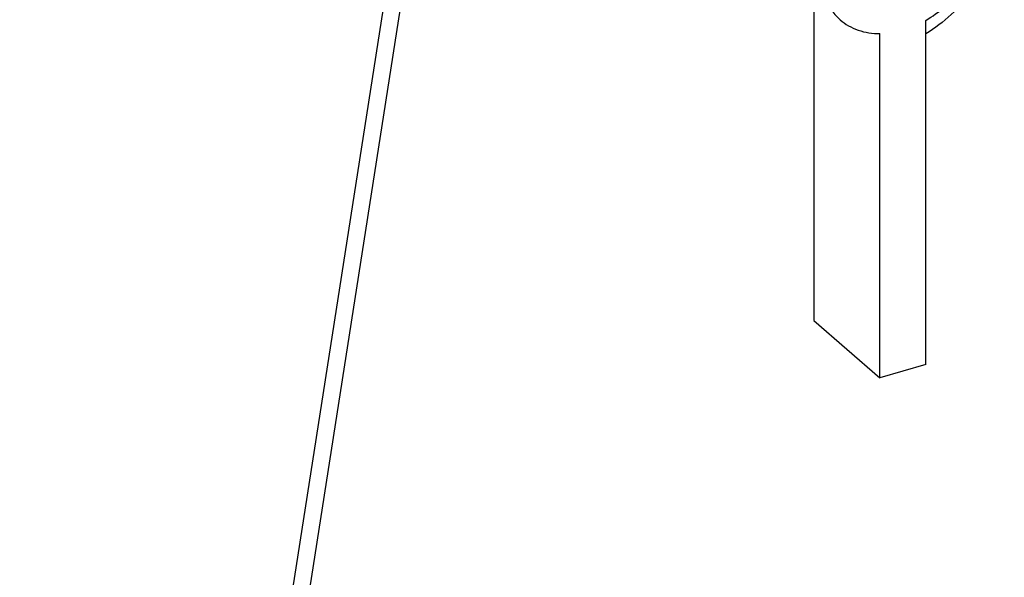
# Model space of a CAD drawing. Header units: millimetres. Extents: x 0 to 420, y 0 to 297.
# Tile 335 of 502: x 315.44 to 322.88, y 189.9 to 194.12. Entities that reach past the tile are written whole.
import ezdxf

# ---------------------------------------------------------------- set-up
doc = ezdxf.new("R2010")
doc.units = ezdxf.units.MM
doc.header["$LTSCALE"] = 23.1
doc.layers.get('0').update_dxf_attribs({"linetype": 'CONTINUOUS'})

msp = doc.modelspace()

# ---------------------------------------------------------------- linework, layer by layer
at = {"color": 7, "linetype": 'CONTINUOUS'}
for p, q in [((320.0155, 205.0821), (315.5704, 176.6277)), ((319.886, 205.07), (315.4403, 176.6114)), ((321.4435, 194.1835), (321.4435, 191.8452)), ((322.2899, 191.5122), (322.2899, 194.113)), ((321.9435, 191.4122), (321.9435, 194.013)), ((321.4435, 191.8452), (321.9435, 191.4122)), ((322.2899, 191.5122), (321.9435, 191.4122))]:
    msp.add_line(p, q, dxfattribs=at)
for points, knots in [([(322.6712, 195.5091), (322.7178, 195.4688), (322.7996, 195.3698), (322.8714, 195.1862), (322.891, 194.9783), (322.8466, 194.6791), (322.6664, 194.3186), (322.427, 194.0954), (322.2901, 194.0103)], [0, 0, 0, 0, 0.104844, 0.214206, 0.331111, 0.456452, 0.725391, 1, 1, 1, 1]), ([(322.5913, 195.2145), (322.537, 195.2615), (322.3938, 195.329), (322.1489, 195.3188), (321.9059, 195.2137), (321.6954, 195.0312), (321.5448, 194.7967), (321.4756, 194.5412), (321.5006, 194.2974), (321.5878, 194.1653), (321.6421, 194.1184)], [0, 0, 0, 0, 0.108166, 0.226874, 0.359063, 0.500008, 0.640951, 0.773135, 0.891837, 1, 1, 1, 1]), ([(322.2899, 194.113), (322.393, 194.1723), (322.5747, 194.3332), (322.7137, 194.5977), (322.7504, 194.8195), (322.7381, 194.9742), (322.6861, 195.111), (322.6257, 195.1847), (322.5913, 195.2145)], [0, 0, 0, 0, 0.273402, 0.542881, 0.668659, 0.785852, 0.895271, 1, 1, 1, 1]), ([(321.6421, 194.1184), (321.6818, 194.084), (321.7785, 194.029), (321.8878, 194.0129), (321.9435, 194.013)], [0, 0, 0, 0, 0.485915, 1, 1, 1, 1])]:
    msp.add_open_spline(points, degree=3, knots=knots, dxfattribs=at)

doc.saveas('drawing.dxf')
